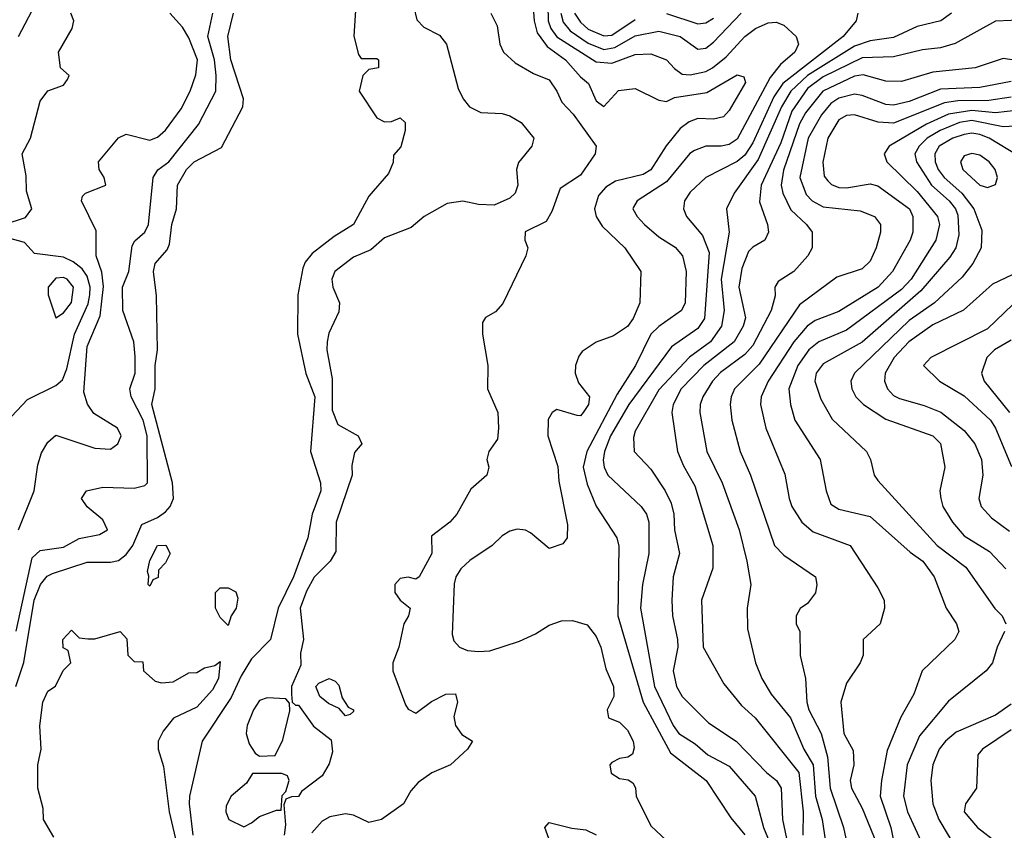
# Model space of a CAD drawing. Header units: inches. Extents: x 1793389 to 1900389, y 320802 to 470796.
# Tile 315 of 656: x 1831418 to 1833933, y 417143 to 419213. Entities that reach past the tile are written whole.
import ezdxf

# ---------------------------------------------------------------- set-up
doc = ezdxf.new("R2010")
doc.units = ezdxf.units.IN
doc.header["$MEASUREMENT"] = 0
doc.layers.add('B8431', color=7, linetype='Continuous')

msp = doc.modelspace()

# ---------------------------------------------------------------- linework, layer by layer
at = {"layer": 'B8431', "color": 2}
for points, elevation in [([(1831415.1, 419170), (1831466.9, 419270), (1831481.3, 419310), (1831489.5, 419370), (1831473.3, 419430), (1831472.8, 419470), (1831503.1, 419550), (1831501.7, 419570), (1831492.4, 419590), (1831471.3, 419610), (1831403.7, 419650)], 258), ([(1832726.3, 419290), (1832732.1, 419210), (1832739.7, 419179.7), (1832764.8, 419144.8), (1832812, 419110), (1832850, 419066.8), (1832870.8, 419050), (1832890, 419006), (1832910, 418991.3), (1832947.6, 419032.4), (1832990, 419037.3), (1833050, 419007.7), (1833070, 419004), (1833090, 419014.4), (1833173, 419027), (1833250, 419072.4), (1833267.1, 419067.1), (1833272.1, 419052.1), (1833230, 418981.2), (1833215.4, 418964.6), (1833190, 418958.7), (1833150, 418960.7), (1833127.6, 418952.4), (1833104.8, 418935.2), (1833069.2, 418890.8), (1833030, 418829.7), (1833010, 418817.4), (1832939.6, 418800.4), (1832914.9, 418785.1), (1832896, 418764), (1832886.4, 418730), (1832890.4, 418710), (1832906, 418686), (1832963.8, 418630), (1833004, 418570), (1833001.6, 418490), (1832984.9, 418450), (1832970, 418429.6), (1832934.9, 418405.1), (1832890, 418389.3), (1832854.9, 418365.1), (1832846.4, 418353.6), (1832837.1, 418330), (1832836.4, 418310), (1832845.5, 418285.5), (1832873, 418250), (1832870.4, 418230), (1832857.3, 418210), (1832850, 418201.2), (1832842, 418202), (1832790, 418217.2), (1832778, 418210), (1832767.9, 418192.1), (1832766.8, 418150), (1832792.1, 418072.1), (1832794.6, 418034.6), (1832817.3, 417922.7), (1832816, 417890), (1832805.4, 417874.6), (1832770, 417862), (1832722.5, 417902.5), (1832709.5, 417909.5), (1832688.1, 417911.9), (1832670, 417907), (1832650, 417894.5), (1832624.9, 417870), (1832567.9, 417832.1), (1832544.4, 417810), (1832532.2, 417790), (1832527.7, 417772.3), (1832522.4, 417642.4), (1832526.4, 417626.4), (1832541, 417610), (1832562, 417602), (1832590, 417599.5), (1832618.6, 417601.4), (1832694.5, 417625.5), (1832735.6, 417644.4), (1832770, 417666.8), (1832802, 417678), (1832830, 417678.8), (1832867.5, 417667.5), (1832890, 417638), (1832902, 417610), (1832914.6, 417554.6), (1832934.9, 417510), (1832935.5, 417484.5), (1832918, 417450), (1832922, 417430), (1832950, 417418.8), (1832970, 417398.8), (1832984.9, 417370), (1832987.1, 417352.9), (1832982.8, 417337.2), (1832971, 417329), (1832950, 417326), (1832930, 417316), (1832925.5, 417310), (1832928.7, 417288.7), (1832950, 417274.8), (1832971.6, 417271.6), (1832983.6, 417263.6), (1832991.1, 417251.1), (1832992, 417230), (1833030, 417154), (1833083.6, 417103.6)], 254), ([(1832765.6, 419290), (1832767.7, 419210), (1832774.2, 419190), (1832790, 419169.2), (1832890, 419104.9), (1832930, 419101.8), (1832990, 419123.6), (1833030, 419125.7), (1833070, 419110.4), (1833090, 419088), (1833110, 419074), (1833130, 419071.7), (1833170, 419080.2), (1833187.6, 419090), (1833222, 419118), (1833270, 419170.4), (1833297.2, 419190), (1833330, 419204.9), (1833350, 419206.8), (1833370, 419198.8), (1833401, 419170), (1833406.8, 419150), (1833397.3, 419130), (1833361.2, 419098.8), (1833334.6, 419065.4), (1833250, 418908), (1833230, 418894.3), (1833209.7, 418889.7), (1833170, 418889.6), (1833141.1, 418878.9), (1833129.2, 418870.8), (1833070, 418798.7), (1832994.8, 418750), (1832985.8, 418734.2), (1832984, 418730), (1832994.8, 418710), (1833013.4, 418690), (1833050, 418658), (1833091.7, 418631.7), (1833110.4, 418610), (1833120.4, 418570), (1833117.6, 418490), (1833108, 418470), (1833050, 418429.6), (1833030.2, 418409.8), (1832990.3, 418330), (1832943.6, 418256.4), (1832866.3, 418110), (1832856.9, 418070), (1832867, 418027), (1832890, 417970.8), (1832943, 417890), (1832948.1, 417868.1), (1832945.2, 417690), (1833010.2, 417470), (1833080.4, 417340.4), (1833170.8, 417270), (1833234.4, 417174.4), (1833270, 417130.8)], 258), ([(1832276, 419250), (1832271.1, 419171.1), (1832283.6, 419123.6), (1832290, 419114), (1832330, 419114), (1832334, 419110), (1832334, 419090), (1832310, 419086), (1832294, 419070), (1832284.7, 419030), (1832330, 418962), (1832350, 418952), (1832367.3, 418952.7), (1832390, 418962), (1832402, 418950), (1832402, 418930), (1832391.6, 418888.4), (1832372.7, 418867.3), (1832371.6, 418848.4), (1832359.8, 418820.2), (1832310, 418762), (1832270.5, 418690), (1832220.9, 418659.1), (1832164.5, 418615.5), (1832146.6, 418593.4), (1832141.3, 418578.7), (1832128.5, 418510), (1832127, 418410), (1832148.9, 418308.9), (1832171.4, 418250), (1832160.3, 418110), (1832185.7, 418030), (1832187, 418010), (1832164.9, 417950), (1832154, 417890), (1832117.3, 417790), (1832077.7, 417710), (1832058, 417630), (1832010, 417580.9), (1831983.1, 417536.9), (1831958.1, 417481.9), (1831884.2, 417370), (1831851.8, 417230), (1831850.3, 417210), (1831860.2, 417130)], 242), ([(1831378, 418690), (1831432.7, 418707.3), (1831449, 418730), (1831434.8, 418774.8), (1831434.2, 418814.2), (1831424, 418870), (1831445.2, 418910), (1831470, 419004.7), (1831490, 419031.3), (1831530, 419046), (1831540.2, 419059.8), (1831544, 419070), (1831522, 419090), (1831517, 419130), (1831552, 419190), (1831556, 419210), (1831548.7, 419230)], 254), ([(1831407.6, 417510), (1831428.5, 417571.5), (1831454.8, 417730), (1831470.9, 417770), (1831488.3, 417791.7), (1831501.4, 417798.6), (1831590, 417827.2), (1831650, 417827.6), (1831670, 417832), (1831690, 417847), (1831706.9, 417870), (1831730, 417924), (1831770, 417941.1), (1831790, 417956), (1831802.3, 417970), (1831810.8, 417990), (1831807.8, 418030), (1831755.6, 418230), (1831764, 418270), (1831764.2, 418330), (1831769.7, 418370), (1831767.5, 418507.5), (1831759.3, 418570), (1831763.7, 418590), (1831794.8, 418625.2), (1831800.2, 418639.8), (1831806.3, 418690), (1831818, 418730), (1831821.2, 418790), (1831843.5, 418830), (1831863.6, 418850), (1831933.2, 418886.8), (1831987.8, 418990), (1831989.6, 419010.4), (1831956.9, 419110), (1831949.7, 419170), (1831964.2, 419230)], 242), ([(1831408.4, 417651.6), (1831450, 417838.8), (1831470, 417857.3), (1831530, 417866), (1831570, 417888), (1831622, 417898), (1831642, 417910), (1831630, 417935.3), (1831590, 417968.7), (1831575.3, 417990), (1831588, 418010), (1831630, 418019.1), (1831710, 418016.3), (1831737, 418023), (1831744, 418030), (1831743.5, 418150), (1831733, 418190), (1831702.9, 418250), (1831699.5, 418270), (1831712.8, 418310), (1831712.7, 418352.7), (1831709.6, 418390), (1831681.6, 418470), (1831680.5, 418530), (1831696.4, 418570), (1831704.8, 418635.2), (1831711.6, 418648.4), (1831737, 418670), (1831747, 418690), (1831759.1, 418810), (1831770.9, 418829.1), (1831798.7, 418850), (1831874.7, 418945.3), (1831918.4, 419030), (1831919.7, 419070), (1831915.5, 419110), (1831898, 419170), (1831910.8, 419229.2)], 246), ([(1831414.5, 417910), (1831454.7, 418010), (1831463.7, 418076.3), (1831473.6, 418106.4), (1831490, 418134), (1831510, 418152), (1831610, 418118.8), (1831650, 418116), (1831668.7, 418130), (1831677.2, 418150), (1831668, 418170), (1831607.5, 418207.5), (1831591.1, 418231.1), (1831582, 418262), (1831590, 418378), (1831623.5, 418456.5), (1831631.8, 418531.8), (1831628, 418568), (1831613.3, 418610), (1831613.5, 418673.5), (1831575.3, 418750), (1831578, 418762), (1831586, 418770), (1831638, 418790), (1831633.2, 418810), (1831621.2, 418830), (1831619.3, 418850), (1831670, 418911.3), (1831690, 418920.7), (1831750, 418905.5), (1831770, 418913), (1831790, 418930.6), (1831830, 418985.5), (1831852.8, 419030), (1831867.5, 419072.5), (1831872.1, 419110), (1831850, 419167), (1831833.5, 419193.5), (1831801.2, 419230)], 250), ([(1832424.7, 419244.7), (1832432.5, 419212.5), (1832450, 419194), (1832490, 419173), (1832507.7, 419150), (1832537.5, 419037.5), (1832550.5, 419010.5), (1832566.8, 418990), (1832595.9, 418975.9), (1832650, 418973), (1832670, 418967.3), (1832698.8, 418950), (1832731, 418910), (1832726, 418890), (1832691.8, 418848.2), (1832686.4, 418830), (1832690.4, 418790), (1832683, 418770), (1832670, 418757), (1832630, 418739.5), (1832590, 418740.9), (1832550, 418749.4), (1832510, 418743.7), (1832451.3, 418710), (1832417.5, 418682.5), (1832350, 418656), (1832314.9, 418625.1), (1832270, 418606), (1832222.8, 418570), (1832214.8, 418550), (1832217.3, 418530), (1832234.8, 418490), (1832233.2, 418466.8), (1832207.5, 418412.5), (1832202.8, 418390), (1832202, 418370), (1832215.5, 418295.5), (1832215.8, 418215.8), (1832230, 418178.8), (1832282, 418150), (1832292, 418130), (1832272.7, 418107.3), (1832266, 418074), (1832266.8, 418050), (1832226.4, 417930), (1832224.9, 417855.1), (1832210.8, 417830), (1832170, 417789.2), (1832150, 417753.2), (1832134, 417710), (1832143, 417630), (1832135.3, 417595.3), (1832136, 417564), (1832112, 417510), (1832112, 417490), (1832114, 417470), (1832122, 417462), (1832130, 417462), (1832168.3, 417408.3), (1832213.4, 417373.4), (1832217.1, 417342.9), (1832207.9, 417312.1), (1832190, 417282), (1832138, 417242), (1832130, 417228.7), (1832112, 417228), (1832098, 417222), (1832092.7, 417207.3), (1832096.8, 417156.8), (1832093, 417130)], 246), ([(1832621, 419230), (1832637.3, 419197.3), (1832644, 419150), (1832653.4, 419130), (1832683.1, 419103.1), (1832730, 419075.5), (1832770, 419059.1), (1832790, 419030.7), (1832802.2, 419002.2), (1832831.3, 418971.3), (1832890.5, 418890), (1832888, 418870), (1832850, 418816), (1832798, 418782), (1832777.1, 418722.9), (1832762.8, 418697.2), (1832708.7, 418671.3), (1832708.2, 418650), (1832716, 418630), (1832710.8, 418610), (1832651.7, 418488.3), (1832632.8, 418467.2), (1832607.4, 418452.6), (1832600.3, 418439.7), (1832599.5, 418410), (1832613.7, 418330), (1832613.1, 418270), (1832639.3, 418210), (1832640.5, 418170), (1832638, 418142), (1832616, 418110), (1832611.3, 418090), (1832616, 418070), (1832611, 418050), (1832570, 418014), (1832534, 417950), (1832516.3, 417930), (1832470, 417894), (1832470.7, 417850), (1832438, 417790), (1832430, 417784), (1832410, 417789.2), (1832390, 417786), (1832376.3, 417770), (1832376.3, 417750), (1832390, 417730.8), (1832414.8, 417710), (1832410.7, 417690), (1832398.8, 417670), (1832386, 417610), (1832371.3, 417570), (1832371.3, 417550), (1832403.5, 417463.5), (1832410, 417452), (1832430, 417442), (1832470, 417472), (1832506, 417490), (1832531, 417491), (1832536, 417470), (1832526.8, 417433.2), (1832530.7, 417410), (1832547.1, 417387.1), (1832574, 417370), (1832562, 417350), (1832518, 417310), (1832470.6, 417289.4), (1832435.3, 417264.7), (1832416.9, 417243.1), (1832398, 417210), (1832342, 417170), (1832310, 417162.7), (1832270, 417180.9), (1832250, 417185.1), (1832210, 417176.9), (1832190, 417166), (1832163.7, 417136.3)], 250), ([(1832799.7, 419230), (1832806.3, 419206.3), (1832824.2, 419184.2), (1832870, 419152.8), (1832910, 419137.1), (1832937.9, 419142.1), (1832990, 419171.3), (1833050, 419183.6), (1833104.9, 419170), (1833150, 419138), (1833170, 419140.4), (1833190, 419155.3), (1833260.5, 419230)], 262), ([(1832835.2, 419230), (1832850, 419206.7), (1832870, 419188.4), (1832910, 419172), (1832930, 419173.8), (1832990, 419213.4)], 266), ([(1833558.8, 419230), (1833554, 419210), (1833521.1, 419170), (1833367.2, 419050), (1833344.4, 419015.6), (1833290, 418898.7), (1833270, 418867.1), (1833250, 418851.1), (1833170.3, 418809.7), (1833130, 418772.7), (1833116.3, 418750), (1833113.4, 418730), (1833120.7, 418710), (1833161.5, 418661.5), (1833178.5, 418618.5), (1833167.2, 418450), (1833150, 418424.2), (1833082.6, 418377.4), (1832974, 418230), (1832927.2, 418150), (1832911.6, 418110), (1832907.9, 418087.9), (1832910.3, 418070), (1832920.4, 418050), (1833004.9, 417970), (1833018.4, 417950), (1833024.4, 417930), (1833024.4, 417850), (1833008.8, 417770), (1833003.7, 417710), (1833039.2, 417510), (1833086.7, 417410), (1833101.3, 417390), (1833143.4, 417363.4), (1833175.6, 417335.6), (1833230, 417306.7), (1833296.4, 417230), (1833317.3, 417150), (1833342.7, 417090)], 262), ([(1833798, 419230), (1833770.3, 419209.7), (1833710, 419195.6), (1833650, 419167.3), (1833590, 419158.7), (1833550, 419145.5), (1833430.2, 419070), (1833387.6, 419030), (1833364, 418990), (1833304.2, 418855.8), (1833243, 418770), (1833223, 418730), (1833230.3, 418670.3), (1833209.2, 418550), (1833217.3, 418470), (1833210.3, 418430), (1833182.6, 418390), (1833128.7, 418351.3), (1833050, 418267.6), (1832990, 418162), (1832985.5, 418145.5), (1832987.3, 418110), (1833030, 418064.9), (1833066.7, 418010), (1833082, 417978), (1833088.5, 417950), (1833090.3, 417910.3), (1833103.1, 417850), (1833087, 417790), (1833083.7, 417730), (1833084.9, 417690), (1833098.3, 417630), (1833098.9, 417610), (1833087, 417550), (1833095.5, 417510), (1833110, 417484), (1833177.2, 417417.2), (1833248, 417370), (1833325.5, 417290), (1833350.5, 417270), (1833362.4, 417250), (1833366, 417170), (1833390, 417057.3)], 266), ([(1833070, 419229.1), (1833150, 419202.7), (1833170, 419204.9), (1833190, 419216.9)], 266), ([(1833990, 419212.7), (1833910, 419209.4), (1833807.5, 419152.5), (1833770, 419141.3), (1833724.2, 419135.8), (1833650, 419117.7), (1833570, 419115.8), (1833470, 419066.6), (1833430, 419036.8), (1833390, 418979.7), (1833361.9, 418898.1), (1833311.3, 418790), (1833307.6, 418747.6), (1833328, 418690), (1833330.6, 418670), (1833321, 418650), (1833290, 418632.3), (1833279.5, 418620.5), (1833262.2, 418577.8), (1833254.3, 418530), (1833271.7, 418451.7), (1833266, 418430), (1833242.6, 418390), (1833165.3, 418330), (1833107.6, 418270), (1833087, 418230), (1833083.1, 418210), (1833097.6, 418110), (1833113.1, 418073.1), (1833142.6, 418022.6), (1833188.2, 417870), (1833188.1, 417811.9), (1833159.3, 417730), (1833163.8, 417610), (1833216.7, 417516.7), (1833261.1, 417461.1), (1833296.3, 417430), (1833407.6, 417290), (1833418.6, 417190), (1833418.5, 417130)], 270), ([(1833970, 419108), (1833930, 419113.6), (1833858, 419090), (1833750, 419078.9), (1833670, 419054.7), (1833630, 419055.8), (1833571.9, 419071.9), (1833550, 419068.7), (1833468.9, 419030), (1833424.7, 418975.3), (1833410, 418947.3), (1833368.7, 418828.7), (1833362.6, 418790), (1833367, 418770), (1833387.1, 418727.1), (1833427.7, 418690), (1833442, 418670), (1833442, 418630), (1833430.7, 418610), (1833395.5, 418570), (1833355.5, 418544.5), (1833346.8, 418530), (1833347.7, 418507.7), (1833336.9, 418470), (1833290, 418380.5), (1833270, 418357.7), (1833208, 418312), (1833187.4, 418290), (1833163.1, 418250), (1833155.8, 418230), (1833154.9, 418210), (1833172.7, 418110), (1833212.4, 418030), (1833255.8, 417910), (1833275.5, 417830), (1833284.9, 417770), (1833276.3, 417710), (1833276.8, 417656.8), (1833297.1, 417570), (1833313.4, 417530), (1833337.1, 417490), (1833387, 417430), (1833420.9, 417350), (1833444.9, 417310), (1833450.2, 417230.2), (1833467.7, 417170), (1833479.6, 417090)], 274), ([(1833950, 419054.8), (1833870, 419039.8), (1833770, 419035.1), (1833690, 419003.9), (1833650, 418994.8), (1833630, 418996.4), (1833570, 419019.7), (1833550, 419023.1), (1833510, 419012.9), (1833490, 418998.5), (1833465.8, 418970), (1833431.4, 418910), (1833410.3, 418810), (1833426.4, 418766.4), (1833441.6, 418750), (1833470, 418734.9), (1833564.4, 418724.4), (1833601, 418710), (1833616.3, 418690), (1833616.3, 418670), (1833605.5, 418630), (1833590, 418596), (1833570, 418577), (1833504.9, 418555.1), (1833410, 418484.5), (1833307, 418333), (1833243.8, 418270), (1833234.9, 418250), (1833232.4, 418230), (1833236.4, 418190), (1833258, 418110), (1833284.4, 418050), (1833346, 417870), (1833370, 417844.9), (1833450.8, 417790), (1833454, 417770), (1833450.5, 417749.5), (1833430, 417722), (1833410.9, 417709.1), (1833401, 417690), (1833401, 417670), (1833410.8, 417650), (1833410.9, 417589.1), (1833424.9, 417530), (1833428.7, 417470), (1833433.7, 417450), (1833464.6, 417390), (1833481.5, 417330), (1833488.1, 417250), (1833522.3, 417150), (1833538.9, 417070)], 278), ([(1833950, 419015.3), (1833893.1, 419006.9), (1833814.2, 419005.8), (1833779.6, 419000.4), (1833650, 418948.6), (1833610.8, 418950.8), (1833550, 418969.7), (1833530, 418968.2), (1833510, 418956.9), (1833482.3, 418910), (1833468.8, 418848.8), (1833473, 418813), (1833481.6, 418801.6), (1833491.6, 418791.6), (1833510, 418784.6), (1833530, 418783.6), (1833590, 418793.7), (1833610, 418788.8), (1833690.3, 418730), (1833699.5, 418710), (1833698.7, 418670), (1833692, 418650), (1833647, 418570), (1833610.4, 418530), (1833510, 418468), (1833450, 418444.4), (1833429.4, 418430.6), (1833395.2, 418390), (1833330, 418289.5), (1833312, 418250), (1833310.4, 418230), (1833323.8, 418170), (1833372.1, 418052.1), (1833383.1, 417990), (1833390.4, 417970), (1833415.5, 417930), (1833444.6, 417904.6), (1833538.8, 417870), (1833610, 417762), (1833626, 417730), (1833626.8, 417710), (1833616, 417670), (1833572, 417630), (1833572, 417590), (1833564.7, 417570), (1833530, 417518), (1833514.8, 417470), (1833523.1, 417390), (1833546.4, 417346.4), (1833548.5, 417310), (1833539.3, 417270), (1833542.4, 417250), (1833570, 417198.8), (1833606, 417110)], 282), ([(1833970, 418981.5), (1833910, 418975.4), (1833850, 418981.4), (1833790, 418971.4), (1833733.6, 418946.4), (1833638.8, 418890), (1833626, 418870), (1833633, 418850), (1833710, 418773.7), (1833762, 418710), (1833767, 418690), (1833758, 418650), (1833695.2, 418550), (1833670, 418523.5), (1833530, 418419.7), (1833459.1, 418390), (1833433.7, 418370), (1833405.5, 418330), (1833382, 418270), (1833386.4, 418230), (1833398, 418190), (1833462, 418090), (1833478, 418010), (1833490, 417976), (1833510, 417963), (1833590, 417943.8), (1833692.7, 417852.7), (1833724.9, 417830), (1833753.4, 417790), (1833784, 417710), (1833810.6, 417670), (1833816.3, 417650), (1833806.8, 417630), (1833722.8, 417550), (1833702, 417490), (1833668.7, 417431.3), (1833633.4, 417346.6), (1833618.9, 417270), (1833616, 417230), (1833642.7, 417150), (1833654.9, 417090)], 286), ([(1833990, 418942.7), (1833930, 418939.3), (1833850, 418955.4), (1833818, 418950), (1833768.7, 418930), (1833735.6, 418910), (1833715.2, 418890), (1833704.6, 418870), (1833708.7, 418850), (1833746.7, 418790), (1833791.6, 418750), (1833807.7, 418730), (1833814.1, 418714.1), (1833816.9, 418663.1), (1833808.8, 418630), (1833793.8, 418606.2), (1833719.8, 418520.2), (1833570, 418389.7), (1833470, 418333.6), (1833452.4, 418310), (1833448.5, 418290), (1833463.8, 418243.8), (1833493, 418193), (1833581, 418110), (1833590.8, 418090), (1833600.7, 418050), (1833610, 418036), (1833761.6, 417870), (1833834.9, 417814.9), (1833908.8, 417708.8), (1833927.3, 417690), (1833936.3, 417670)], 290), ([(1833970, 418864.5), (1833894, 418910), (1833870, 418919.8), (1833850, 418922.8), (1833830, 418919.3), (1833801.6, 418910), (1833766.3, 418890), (1833755.2, 418870), (1833756.1, 418850), (1833763.9, 418830), (1833779.5, 418810), (1833824, 418770), (1833855.3, 418730), (1833875.6, 418675.6), (1833874, 418630), (1833852.2, 418590), (1833824.8, 418555.2), (1833754.4, 418490), (1833690, 418444.8), (1833550.5, 418310), (1833540.5, 418290), (1833543, 418270), (1833553.4, 418250), (1833573.4, 418230), (1833630, 418192.4), (1833750, 418150.4), (1833770, 418130.7), (1833780.5, 418070), (1833767.7, 418010), (1833770.4, 417990), (1833775.5, 417970), (1833800.4, 417930), (1833830, 417894.9), (1833894.9, 417854.9), (1833936.3, 417810)], 294), ([(1831370, 418170.6), (1831437.4, 418242.6), (1831510, 418278.4), (1831527.1, 418292.9), (1831538.4, 418321.6), (1831558, 418410), (1831593.1, 418486.9), (1831597.3, 418510), (1831598.2, 418530), (1831590, 418557.6), (1831577, 418577), (1831554.7, 418594.7), (1831530, 418606), (1831456, 418616), (1831430, 418644), (1831390, 418655.3)], 254), ([(1833970.8, 418570), (1833902.7, 418537.3), (1833828.7, 418471.3), (1833750, 418433.7), (1833688.9, 418390), (1833651.7, 418350), (1833628.7, 418310), (1833627, 418290), (1833634.4, 418270), (1833650, 418252.7), (1833665.1, 418245.1), (1833727.9, 418227.9), (1833770.2, 418210.2), (1833830, 418163.8), (1833857.6, 418130), (1833874.4, 418090), (1833878, 418050), (1833867.7, 417990), (1833874, 417970), (1833900.3, 417940.3), (1833946.4, 417906.4)], 298), ([(1833954.4, 418485.6), (1833890, 418423), (1833744.7, 418350), (1833726, 418330), (1833766.8, 418290), (1833830, 418252.4), (1833897.6, 418190), (1833910.3, 418170), (1833951.4, 418071.4)], 302), ([(1833950, 418394.3), (1833908, 418370), (1833888.2, 418350), (1833874.4, 418310), (1833881.6, 418290), (1833946, 418210)], 306), ([(1831504.7, 417124.7), (1831479, 417170), (1831478, 417198), (1831463.7, 417250), (1831464.5, 417310), (1831472.7, 417350), (1831469.6, 417409.6), (1831477.2, 417470), (1831490, 417498), (1831509, 417511), (1831529.1, 417550.9), (1831548, 417570), (1831542, 417602), (1831529, 417609), (1831528, 417630), (1831550, 417654), (1831570, 417634), (1831591.6, 417631.6), (1831610, 417631.3), (1831674, 417650), (1831691.6, 417631.6), (1831694, 417590), (1831710, 417574), (1831732.7, 417572.7), (1831734, 417550), (1831763.6, 417523.6), (1831779.6, 417519.6), (1831810, 417522), (1831850, 417544.7), (1831870, 417546), (1831890, 417558), (1831916.4, 417563.6), (1831930, 417574), (1831926, 417530), (1831910, 417501.2), (1831870, 417457.2), (1831810.7, 417429.3), (1831784.5, 417395.5), (1831771.3, 417370), (1831771.3, 417350), (1831785.4, 417305.4), (1831799.5, 417190), (1831818.7, 417110)], 238), ([(1833933.4, 417650), (1833914.8, 417610), (1833902.8, 417570), (1833886, 417550), (1833790, 417472.7), (1833715.9, 417384.1), (1833684.6, 417310), (1833675.3, 417230), (1833685.7, 417190), (1833724.7, 417104.7)], 290), ([(1833950, 417465.1), (1833910, 417436.9), (1833810, 417393), (1833782.4, 417370), (1833766.7, 417350), (1833750.4, 417310), (1833744.9, 417270), (1833750.5, 417210.5), (1833765.5, 417170), (1833837.3, 417050)], 294), ([(1833950, 417398.9), (1833877.3, 417350), (1833864.9, 417335.1), (1833861.6, 417250), (1833834, 417210), (1833830.4, 417190), (1833864.4, 417150), (1833912.7, 417112.7)], 298), ([(1832772.5, 417112.5), (1832759.3, 417150), (1832770, 417162.8), (1832827.7, 417147.7), (1832863.5, 417143.5), (1832890, 417131.3)], 250)]:
    msp.add_lwpolyline(points, dxfattribs=dict(at, elevation=elevation))
for points, elevation in [([(1833850, 418871.3), (1833830, 418865.2), (1833820.5, 418850), (1833826.7, 418830), (1833870, 418790.6), (1833890, 418784), (1833910, 418792), (1833915.1, 418810), (1833909.4, 418830), (1833894.5, 418850), (1833870, 418867.3)], 298), ([(1831530, 418554.3), (1831510, 418553), (1831490.5, 418530), (1831490.4, 418510), (1831510, 418451.3), (1831530, 418464), (1831550, 418491), (1831555.4, 418530), (1831539.3, 418550)], 258), ([(1831750, 417766), (1831746, 417770), (1831748, 417792), (1831744, 417804), (1831750, 417832), (1831769.5, 417870), (1831790.7, 417870.7), (1831802, 417850), (1831790, 417826), (1831772.7, 417807.3), (1831771.6, 417788.4), (1831758, 417782)], 238), ([(1831950, 417666), (1831930, 417686), (1831918, 417710), (1831918, 417750), (1831930, 417762), (1831950, 417762), (1831970, 417752), (1831975.3, 417735.3), (1831971, 417710), (1831958, 417690)], 238), ([(1832250, 417435.3), (1832234, 417454), (1832206.2, 417466.2), (1832184.5, 417484.5), (1832174, 417510), (1832181.5, 417518.5), (1832208, 417530), (1832223.4, 417523.4), (1832233, 417513), (1832241.3, 417481.3), (1832256.8, 417456.8), (1832270.7, 417450), (1832270, 417446), (1832262, 417438)], 246), ([(1832050, 417481.2), (1832030, 417474), (1832014.8, 417450), (1831998.8, 417410), (1831996, 417390), (1832003.5, 417363.5), (1832019.6, 417339.6), (1832030, 417332), (1832070, 417334), (1832090, 417374), (1832108, 417448), (1832107.3, 417467.3), (1832098, 417478)], 246), ([(1832087.3, 417287.3), (1832012.7, 417287.3), (1831996.9, 417263.1), (1831958, 417230), (1831945.4, 417205.4), (1831944.7, 417190), (1831952, 417170), (1831990, 417151.3), (1832010, 417162), (1832030, 417178), (1832074, 417194), (1832086, 417194), (1832088.4, 417231.6), (1832098, 417242), (1832106, 417270), (1832102, 417282)], 246)]:
    msp.add_lwpolyline(points, close=True, dxfattribs=dict(at, elevation=elevation))

doc.saveas('drawing.dxf')
